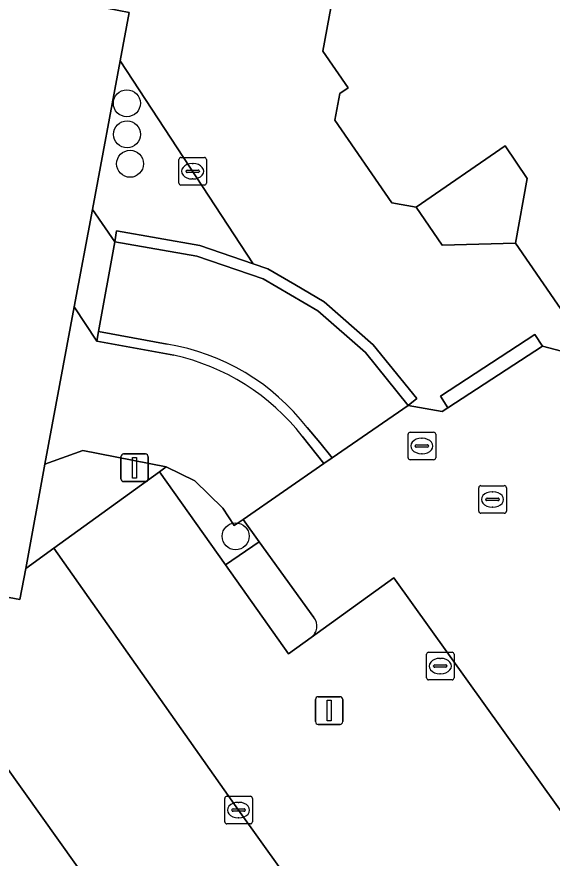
# Model space of a CAD drawing. Extents: x 161838 to 162344, y 381620 to 382160.
# Drawn here: x 161969.12 to 161988.52, y 382011.78 to 382042.27 of the extents above; entities that cross this region are included whole.
import ezdxf

# ---------------------------------------------------------------- set-up
doc = ezdxf.new("R2010")
doc.units = 0
for name, color, linetype in [('IMGEO_Boom', 7, 'Continuous'), ('IMGEO_Groenvoorziening', 7, 'Continuous'), ('IMGEO_Kolk', 7, 'Continuous'), ('IMGEO_Lichtmast', 7, 'Continuous'), ('IMGEO_Muur', 7, 'Continuous'), ('IMGEO_Pand', 7, 'Continuous'), ('IMGEO_Parkeervlak_open', 7, 'Continuous'), ('IMGEO_Rijbaan_lokaal_halfverhard', 7, 'Continuous'), ('IMGEO_Rijbaan_lokaal_open', 7, 'Continuous'), ('IMGEO_Rioolput', 7, 'Continuous'), ('IMGEO_Verkeerseiland_open', 7, 'Continuous'), ('IMGEO_Voetpad_open', 7, 'Continuous')]:
    doc.layers.add(name, color=color, linetype=linetype)

msp = doc.modelspace()

# ---------------------------------------------------------------- linework, layer by layer
at = {"layer": 'IMGEO_Boom'}
for centre in [(161973.109, 382039.143), (161973.117, 382038.014), (161973.227, 382036.948), (161977.05, 382023.449)]:
    msp.add_circle(centre, 0.489, dxfattribs=at)
at = {"layer": 'IMGEO_Groenvoorziening'}
for points in [[(161972.869, 382040.677), (161971.863, 382035.291), (161972.669, 382034.121), (161972.738, 382034.515), (161975.75, 382033.986), (161977.691, 382033.324)], [(161974.291, 382025.786), (161974.534, 382025.962), (161971.511, 382026.552), (161970.141, 382026.065), (161969.443, 382022.281), (161970.462, 382023.018)]]:
    msp.add_lwpolyline(points, close=True, dxfattribs=at)
at = {"layer": 'IMGEO_Kolk'}
for p, q in [((161974.994, 382036.251), (161974.994, 382037.103)), ((161975.069, 382037.177), (161975.921, 382037.177)), ((161975.482, 382036.957), (161975.507, 382036.957)), ((161975.995, 382037.103), (161975.995, 382036.251)), ((161975.253, 382036.671), (161975.253, 382036.683)), ((161975.691, 382036.634), (161975.293, 382036.634)), ((161975.296, 382036.72), (161975.694, 382036.72)), ((161975.737, 382036.683), (161975.737, 382036.671)), ((161975.505, 382036.397), (161975.48, 382036.397)), ((161975.921, 382036.177), (161975.069, 382036.177)), ((161983.302, 382026.294), (161983.302, 382027.146)), ((161983.377, 382027.22), (161984.229, 382027.22)), ((161984.303, 382027.146), (161984.303, 382026.294)), ((161983.79, 382027), (161983.815, 382027)), ((161983.561, 382026.714), (161983.561, 382026.726)), ((161983.999, 382026.677), (161983.601, 382026.677)), ((161983.604, 382026.763), (161984.002, 382026.763)), ((161984.045, 382026.726), (161984.045, 382026.714)), ((161983.813, 382026.44), (161983.788, 382026.44)), ((161984.229, 382026.22), (161983.377, 382026.22)), ((161984.044, 382019.244), (161984.896, 382019.244)), ((161983.969, 382018.318), (161983.969, 382019.17)), ((161984.457, 382019.024), (161984.482, 382019.024)), ((161984.97, 382019.17), (161984.97, 382018.318)), ((161984.228, 382018.738), (161984.228, 382018.75)), ((161984.666, 382018.701), (161984.268, 382018.701)), ((161984.271, 382018.787), (161984.669, 382018.787)), ((161984.712, 382018.75), (161984.712, 382018.738)), ((161984.48, 382018.464), (161984.455, 382018.464)), ((161984.896, 382018.244), (161984.044, 382018.244)), ((161976.658, 382013.098), (161976.658, 382013.95)), ((161976.733, 382014.024), (161977.585, 382014.024)), ((161977.146, 382013.804), (161977.171, 382013.804)), ((161977.659, 382013.95), (161977.659, 382013.098)), ((161976.917, 382013.518), (161976.917, 382013.53)), ((161977.355, 382013.481), (161976.957, 382013.481)), ((161976.96, 382013.567), (161977.358, 382013.567)), ((161977.401, 382013.53), (161977.401, 382013.518)), ((161977.169, 382013.244), (161977.144, 382013.244)), ((161977.585, 382013.024), (161976.733, 382013.024))]:
    msp.add_line(p, q, dxfattribs=at)
for points in [[(161974.994, 382036.251), (161974.994, 382037.103)], [(161975.069, 382037.177), (161975.921, 382037.177)], [(161975.995, 382037.103), (161975.995, 382036.251)], [(161975.921, 382036.177), (161975.069, 382036.177)], [(161983.302, 382026.294), (161983.302, 382027.146)], [(161983.377, 382027.22), (161984.229, 382027.22)], [(161984.303, 382027.146), (161984.303, 382026.294)], [(161984.229, 382026.22), (161983.377, 382026.22)], [(161984.044, 382019.244), (161984.896, 382019.244)], [(161983.969, 382018.318), (161983.969, 382019.17)], [(161984.97, 382019.17), (161984.97, 382018.318)], [(161984.896, 382018.244), (161984.044, 382018.244)], [(161976.658, 382013.098), (161976.658, 382013.95)], [(161976.733, 382014.024), (161977.585, 382014.024)], [(161977.659, 382013.95), (161977.659, 382013.098)], [(161977.585, 382013.024), (161976.733, 382013.024)]]:
    msp.add_lwpolyline(points, dxfattribs=at)
for centre, radius, start, end in [((161975.071, 382037.101), 0.0765, 91.552, 178.448), ((161975.071, 382037.101), 0.0765, 91.552, 178.448), ((161975.919, 382037.101), 0.0765, 1.552, 88.448), ((161975.919, 382037.101), 0.0765, 1.552, 88.448), ((161975.293, 382036.68), 0.0403, 85.8775, 175.7526), ((161975.29, 382036.67), 0.0366, 178.938, 274.7102), ((161975.694, 382036.677), 0.043, 264.8664, 352.4533), ((161975.698, 382036.682), 0.0386, 1.7309, 96.639), ((161975.071, 382036.253), 0.0765, 181.552, 268.448), ((161975.071, 382036.253), 0.0765, 181.552, 268.448), ((161975.919, 382036.253), 0.0765, 271.552, 358.448), ((161975.919, 382036.253), 0.0765, 271.552, 358.448), ((161983.379, 382027.144), 0.0765, 91.552, 178.448), ((161983.379, 382027.144), 0.0765, 91.552, 178.448), ((161984.227, 382027.144), 0.0765, 1.552, 88.448), ((161984.227, 382027.144), 0.0765, 1.552, 88.448), ((161983.601, 382026.723), 0.0403, 85.8775, 175.7526), ((161983.598, 382026.713), 0.0366, 178.938, 274.7102), ((161984.002, 382026.72), 0.043, 264.8664, 352.4533), ((161984.006, 382026.725), 0.0386, 1.7309, 96.639), ((161983.379, 382026.296), 0.0765, 181.552, 268.448), ((161983.379, 382026.296), 0.0765, 181.552, 268.448), ((161984.227, 382026.296), 0.0765, 271.552, 358.448), ((161984.227, 382026.296), 0.0765, 271.552, 358.448), ((161984.046, 382019.168), 0.0765, 91.552, 178.448), ((161984.046, 382019.168), 0.0765, 91.552, 178.448), ((161984.894, 382019.168), 0.0765, 1.552, 88.448), ((161984.894, 382019.168), 0.0765, 1.552, 88.448), ((161984.268, 382018.747), 0.0403, 85.8775, 175.7526), ((161984.265, 382018.737), 0.0366, 178.938, 274.7102), ((161984.669, 382018.744), 0.043, 264.8664, 352.4533), ((161984.673, 382018.749), 0.0386, 1.7309, 96.639), ((161984.046, 382018.32), 0.0765, 181.552, 268.448), ((161984.046, 382018.32), 0.0765, 181.552, 268.448), ((161984.894, 382018.32), 0.0765, 271.552, 358.448), ((161984.894, 382018.32), 0.0765, 271.552, 358.448), ((161976.735, 382013.948), 0.0765, 91.552, 178.448), ((161976.735, 382013.948), 0.0765, 91.552, 178.448), ((161977.583, 382013.948), 0.0765, 1.552, 88.448), ((161977.583, 382013.948), 0.0765, 1.552, 88.448), ((161976.957, 382013.527), 0.0403, 85.8775, 175.7526), ((161976.954, 382013.517), 0.0366, 178.938, 274.7102), ((161977.358, 382013.524), 0.043, 264.8664, 352.4533), ((161977.362, 382013.529), 0.0386, 1.7309, 96.639), ((161976.735, 382013.1), 0.0765, 181.552, 268.448), ((161976.735, 382013.1), 0.0765, 181.552, 268.448), ((161977.583, 382013.1), 0.0765, 271.552, 358.448), ((161977.583, 382013.1), 0.0765, 271.552, 358.448)]:
    msp.add_arc(centre, radius, start, end, dxfattribs=at)
for centre, major_axis, ratio, start_param, end_param in [((161975.481, 382036.677), (-0.387, 0.002), 0.722429, 4.712389, 7.853982), ((161975.506, 382036.677), (-0.39, 0.002), 0.717154, 1.570796, 4.712389), ((161983.789, 382026.72), (-0.387, 0.002), 0.722429, 4.712389, 7.853982), ((161983.814, 382026.72), (-0.39, 0.002), 0.717154, 1.570796, 4.712389), ((161984.456, 382018.744), (-0.387, 0.002), 0.722429, 4.712389, 7.853982), ((161984.481, 382018.744), (-0.39, 0.002), 0.717154, 1.570796, 4.712389), ((161977.145, 382013.524), (-0.387, 0.002), 0.722429, 4.712389, 7.853982), ((161977.17, 382013.524), (-0.39, 0.002), 0.717154, 1.570796, 4.712389)]:
    msp.add_ellipse(centre, major_axis=major_axis, ratio=ratio, start_param=start_param, end_param=end_param, dxfattribs=at)
at = {"layer": 'IMGEO_Lichtmast'}
for p, q in [((161972.892, 382025.53), (161972.892, 382026.33)), ((161972.892, 382026.33), (161972.892, 382025.53)), ((161972.992, 382026.43), (161973.782, 382026.43)), ((161973.782, 382026.43), (161972.992, 382026.43)), ((161973.882, 382026.33), (161973.882, 382025.53)), ((161973.882, 382025.53), (161973.882, 382026.33)), ((161973.782, 382025.43), (161972.992, 382025.43)), ((161972.992, 382025.43), (161973.782, 382025.43)), ((161979.946, 382016.731), (161979.946, 382017.531)), ((161979.946, 382017.531), (161979.946, 382016.731)), ((161980.046, 382017.631), (161980.836, 382017.631)), ((161980.836, 382017.631), (161980.046, 382017.631)), ((161980.936, 382017.531), (161980.936, 382016.731)), ((161980.936, 382016.731), (161980.936, 382017.531)), ((161980.836, 382016.631), (161980.046, 382016.631)), ((161980.046, 382016.631), (161980.836, 382016.631))]:
    msp.add_line(p, q, dxfattribs=at)
for points in [[(161973.312, 382026.305), (161973.462, 382026.305), (161973.462, 382025.555), (161973.312, 382025.555), (161973.312, 382026.305)], [(161980.366, 382017.506), (161980.516, 382017.506), (161980.516, 382016.756), (161980.366, 382016.756), (161980.366, 382017.506)]]:
    msp.add_lwpolyline(points, dxfattribs=at)
for centre, start, end in [((161972.992, 382026.33), 90, 180), ((161972.992, 382026.33), 90, 180), ((161973.782, 382026.33), 0, 90), ((161973.782, 382026.33), 360, 90), ((161972.992, 382025.53), 180, 270), ((161972.992, 382025.53), 180, 270), ((161973.782, 382025.53), 270, 0), ((161973.782, 382025.53), 270, 0), ((161980.046, 382017.531), 90, 180), ((161980.046, 382017.531), 90, 180), ((161980.836, 382017.531), 0, 90), ((161980.836, 382017.531), 360, 90), ((161980.046, 382016.731), 180, 270), ((161980.046, 382016.731), 180, 270), ((161980.836, 382016.731), 270, 0), ((161980.836, 382016.731), 270, 0)]:
    msp.add_arc(centre, 0.1, start, end, dxfattribs=at)
at = {"layer": 'IMGEO_Muur'}
msp.add_lwpolyline([(161977.691, 382033.324), (161975.75, 382033.986), (161972.738, 382034.515), (161972.669, 382034.121), (161975.65, 382033.597), (161978.048, 382032.78), (161980.029, 382031.62), (161981.753, 382030.105), (161983.311, 382028.188), (161983.621, 382028.44), (161982.042, 382030.383), (161980.264, 382031.946), (161979.201, 382032.568), (161978.215, 382033.146)], close=True, dxfattribs=at)
for points in [[(161974.57, 382030.413), (161972.08, 382030.864), (161972.018, 382030.523), (161974.814, 382030.007)], [(161979.468, 382027.076), (161980.251, 382026.08), (161980.551, 382026.287), (161980.102, 382026.842), (161979.644, 382027.389)]]:
    msp.add_lwpolyline(points, dxfattribs=at)
for centre, radius, start, end in [((161973.269, 382022.46), 8.058, 37.7059, 80.706), ((161973.087, 382022.104), 8.09, 37.9246, 77.6715)]:
    msp.add_arc(centre, radius, start, end, dxfattribs=at)
at = {"layer": 'IMGEO_Pand'}
msp.add_lwpolyline([(161994.072, 382052.96), (161994.287, 382054.124), (161990.108, 382060.192), (161989.388, 382060.325), (161988.229, 382054.037), (161982.799, 382055.038), (161982.454, 382053.168), (161981.97, 382050.542), (161980.216, 382041.032), (161981.129, 382039.706), (161980.828, 382039.499), (161980.649, 382038.527), (161982.71, 382035.534), (161983.589, 382035.372), (161986.815, 382037.593), (161987.623, 382036.419), (161987.191, 382034.07), (161989.729, 382030.384), (161999.991, 382037.451), (161999.025, 382038.853), (161999.606, 382042.005), (162000.939, 382042.943)], close=True, dxfattribs=at)
msp.add_lwpolyline([(161965.144, 382021.912), (161969.236, 382021.157), (161969.443, 382022.281), (161970.141, 382026.065), (161971.204, 382031.758), (161971.863, 382035.291), (161972.869, 382040.677), (161973.197, 382042.433), (161971.318, 382042.795), (161969.189, 382043.205), (161967.858, 382045.298)], dxfattribs=at)
at = {"layer": 'IMGEO_Parkeervlak_open'}
for points in [[(161977.157, 382013.523), (161984.823, 382002.808), (161984.93, 382002.653), (161985.902, 382003.305), (161987.238, 382001.431), (161991.862, 382004.7), (161990.532, 382006.599), (161992.688, 382008.112), (161982.783, 382021.938), (161979.786, 382019.783), (161978.97, 382019.186), (161976.68, 382022.416), (161974.291, 382025.786), (161970.462, 382023.018)], [(161964.131, 382021.175), (161960.642, 382018.637), (161960.47, 382018.536), (161957.035, 382023.407), (161956.903, 382023.432), (161953.233, 382021.139), (161952.913, 382021.03), (161967.947, 382000), (161971.271, 381995.35), (161972.459, 381996.184), (161975.138, 381992.428), (161979.77, 381995.72), (161977.102, 381999.506), (161978.923, 382000.803), (161967.422, 382016.928), (161967.222, 382016.789), (161963.79, 382014.368), (161960.822, 382018.577), (161964.254, 382020.998)]]:
    msp.add_lwpolyline(points, close=True, dxfattribs=at)
at = {"layer": 'IMGEO_Rijbaan_lokaal_halfverhard'}
msp.add_lwpolyline([(161972.669, 382034.121), (161971.863, 382035.291), (161971.204, 382031.758), (161972.018, 382030.523), (161972.08, 382030.864)], close=True, dxfattribs=at)
for points in [[(161980.029, 382031.62), (161978.048, 382032.78), (161975.65, 382033.597), (161972.669, 382034.121), (161972.08, 382030.864), (161974.57, 382030.413)], [(161974.814, 382030.007), (161972.018, 382030.523), (161971.204, 382031.758), (161970.141, 382026.065), (161971.511, 382026.552), (161974.534, 382025.962), (161975.579, 382025.457), (161976.593, 382024.462), (161977, 382023.84), (161977.322, 382024.062), (161980.251, 382026.08), (161979.468, 382027.076)], [(161979.644, 382027.389), (161980.102, 382026.842), (161980.551, 382026.287), (161983.311, 382028.188), (161981.753, 382030.105), (161980.029, 382031.62)]]:
    msp.add_lwpolyline(points, dxfattribs=at)
for centre, radius, start, end in [((161973.269, 382022.46), 8.058, 37.7059, 80.706), ((161973.087, 382022.104), 8.09, 37.9246, 77.6715)]:
    msp.add_arc(centre, radius, start, end, dxfattribs=at)
at = {"layer": 'IMGEO_Rijbaan_lokaal_open'}
for points in [[(161998.137, 382010.902), (161996.058, 382013.827), (161994.348, 382016.232), (161992.639, 382018.637), (161990.93, 382021.041), (161989.221, 382023.445), (161991.85, 382025.315), (161989.075, 382029.218), (161990.008, 382029.855), (161988.17, 382030.338), (161984.746, 382028.101), (161984.539, 382027.966), (161983.311, 382028.188), (161980.551, 382026.287), (161980.251, 382026.08), (161977.322, 382024.062), (161977.91, 382023.247), (161979.891, 382020.503)], [(161979.786, 382019.783), (161982.783, 382021.938), (161992.688, 382008.112), (161990.532, 382006.599), (161991.862, 382004.7), (161987.238, 382001.431), (161985.902, 382003.305), (161984.93, 382002.653), (161984.823, 382002.808), (161977.157, 382013.523), (161970.462, 382023.018), (161969.443, 382022.281), (161969.236, 382021.157), (161965.144, 382021.912)], [(161967.422, 382016.928), (161978.923, 382000.803), (161977.102, 381999.506), (161979.77, 381995.72), (161975.138, 381992.428), (161972.459, 381996.184), (161971.271, 381995.35), (161967.947, 382000)]]:
    msp.add_lwpolyline(points, dxfattribs=at)
msp.add_arc((161979.486, 382020.194), 0.509, 306.0605, 37.3452, dxfattribs=at)
at = {"layer": 'IMGEO_Rioolput'}
for p, q in [((161985.863, 382024.356), (161985.863, 382025.208)), ((161985.938, 382025.282), (161986.79, 382025.282)), ((161986.351, 382025.062), (161986.376, 382025.062)), ((161986.864, 382025.208), (161986.864, 382024.356)), ((161986.122, 382024.776), (161986.122, 382024.788)), ((161986.56, 382024.739), (161986.162, 382024.739)), ((161986.165, 382024.825), (161986.563, 382024.825)), ((161986.606, 382024.788), (161986.606, 382024.776)), ((161986.374, 382024.502), (161986.349, 382024.502)), ((161986.79, 382024.282), (161985.938, 382024.282))]:
    msp.add_line(p, q, dxfattribs=at)
for points in [[(161985.863, 382024.356), (161985.863, 382025.208)], [(161985.938, 382025.282), (161986.79, 382025.282)], [(161986.864, 382025.208), (161986.864, 382024.356)], [(161986.79, 382024.282), (161985.938, 382024.282)]]:
    msp.add_lwpolyline(points, dxfattribs=at)
for centre, radius, start, end in [((161985.94, 382025.206), 0.0765, 91.552, 178.448), ((161985.94, 382025.206), 0.0765, 91.552, 178.448), ((161986.788, 382025.206), 0.0765, 1.552, 88.448), ((161986.788, 382025.206), 0.0765, 1.552, 88.448), ((161986.162, 382024.785), 0.0403, 85.8775, 175.7526), ((161986.159, 382024.775), 0.0366, 178.938, 274.7102), ((161986.563, 382024.782), 0.043, 264.8664, 352.4533), ((161986.567, 382024.787), 0.0386, 1.7309, 96.639), ((161985.94, 382024.358), 0.0765, 181.552, 268.448), ((161985.94, 382024.358), 0.0765, 181.552, 268.448), ((161986.788, 382024.358), 0.0765, 271.552, 358.448), ((161986.788, 382024.358), 0.0765, 271.552, 358.448)]:
    msp.add_arc(centre, radius, start, end, dxfattribs=at)
for centre, major_axis, ratio, start_param, end_param in [((161986.35, 382024.782), (-0.387, 0.002), 0.722429, 4.712389, 7.853982), ((161986.375, 382024.782), (-0.39, 0.002), 0.717154, 1.570796, 4.712389)]:
    msp.add_ellipse(centre, major_axis=major_axis, ratio=ratio, start_param=start_param, end_param=end_param, dxfattribs=at)
at = {"layer": 'IMGEO_Verkeerseiland_open'}
msp.add_lwpolyline([(161977, 382023.84), (161976.593, 382024.462), (161975.579, 382025.457), (161974.534, 382025.962), (161974.291, 382025.786), (161976.68, 382022.416), (161977.91, 382023.247), (161977.322, 382024.062)], close=True, dxfattribs=at)
msp.add_lwpolyline([(161979.891, 382020.503), (161977.91, 382023.247), (161976.68, 382022.416), (161978.97, 382019.186), (161979.786, 382019.783)], dxfattribs=at)
msp.add_arc((161979.486, 382020.194), 0.509, 306.0605, 37.3452, dxfattribs=at)
at = {"layer": 'IMGEO_Voetpad_open'}
for points in [[(162000, 382036.678), (162000.825, 382037.241), (162000.906, 382038.161), (161999.991, 382037.451), (161989.729, 382030.384), (161987.191, 382034.07), (161984.536, 382033.996), (161983.589, 382035.372), (161982.71, 382035.534), (161980.649, 382038.527), (161980.828, 382039.499), (161981.129, 382039.706), (161980.216, 382041.032), (161981.97, 382050.542), (161979.052, 382051.08), (161979.011, 382050.857), (161978.141, 382050.258), (161974.645, 382050.902), (161974.132, 382051.646), (161974.22, 382052.123), (161972.437, 382052.451), (161971.028, 382054.498), (161967.355, 382055.175)], [(161968.654, 382046.655), (161971.318, 382042.795), (161973.197, 382042.433), (161972.869, 382040.677), (161977.691, 382033.324), (161978.215, 382033.146), (161979.201, 382032.568), (161980.264, 382031.946), (161982.042, 382030.383), (161983.621, 382028.44), (161983.311, 382028.188), (161984.539, 382027.966), (161984.746, 382028.101), (161984.476, 382028.521), (161987.9, 382030.758), (161988.17, 382030.338), (161990.008, 382029.855), (161991.534, 382030.897), (162000, 382036.678)]]:
    msp.add_lwpolyline(points, dxfattribs=at)
for points in [[(161984.536, 382033.996), (161987.191, 382034.07), (161987.623, 382036.419), (161986.815, 382037.593), (161983.589, 382035.372)], [(161984.746, 382028.101), (161988.17, 382030.338), (161987.9, 382030.758), (161984.476, 382028.521)]]:
    msp.add_lwpolyline(points, close=True, dxfattribs=at)

doc.saveas('drawing.dxf')
